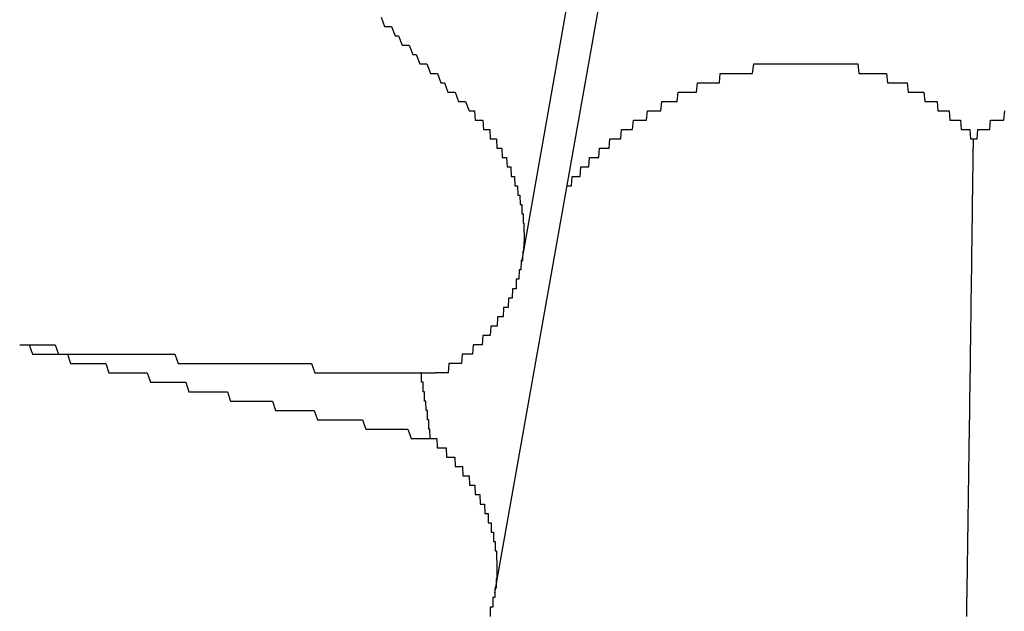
# Model space of a CAD drawing. Extents: x 1107 to 4046, y 937 to 3355.
# Tile 597 of 656: x 2189.527 to 2190.579, y 2701.899 to 2702.531. Entities that reach past the tile are written whole.
import ezdxf

# ---------------------------------------------------------------- set-up
doc = ezdxf.new("R2010")
doc.units = 0
doc.layers.add('KF_VIDA_L___C_REAR', color=7, linetype='CONTINUOUS')

# ---------------------------------------------------------------- blocks, each defined once
blk = doc.blocks.new('KF_VIDA_L___C_REAR')
at = {"layer": 'KF_VIDA_L___C_REAR'}
for p, q in [((3.084525, 1013.058481), (3.170932, 1013.546597)), ((3.055908, 1012.705052), (3.183043, 1013.42324))]:
    blk.add_line(p, q, dxfattribs=at)
for points in [[(2.93434, 1013.32, 0), (2.9381, 1013.31, 0), (2.94185, 1013.31, 0), (2.9456, 1013.31, 0), (2.94936, 1013.3, 0), (2.95311, 1013.3, 0), (2.95687, 1013.29, 0), (2.96063, 1013.29, 0), (2.96439, 1013.29, 0), (2.96815, 1013.28, 0), (2.97191, 1013.28, 0), (2.97567, 1013.27, 0), (2.97943, 1013.27, 0), (2.9832, 1013.27, 0), (2.98696, 1013.26, 0), (2.99073, 1013.26, 0), (2.9945, 1013.26, 0), (2.99826, 1013.25, 0), (3.00203, 1013.25, 0), (3.0058, 1013.24, 0), (3.00957, 1013.24, 0), (3.01335, 1013.24, 0), (3.01712, 1013.23, 0), (3.02089, 1013.23, 0), (3.02467, 1013.23, 0), (3.02844, 1013.22, 0)], [(3.13272, 1013.14, 0), (3.13343, 1013.14, 0), (3.13415, 1013.14, 0), (3.13487, 1013.14, 0), (3.1356, 1013.14, 0), (3.13633, 1013.14, 0), (3.13706, 1013.14, 0), (3.13779, 1013.14, 0), (3.13853, 1013.15, 0), (3.13927, 1013.15, 0), (3.14001, 1013.15, 0), (3.14075, 1013.15, 0), (3.1415, 1013.15, 0), (3.14225, 1013.15, 0), (3.14301, 1013.15, 0), (3.14376, 1013.15, 0), (3.14452, 1013.15, 0), (3.14529, 1013.15, 0), (3.14605, 1013.15, 0), (3.14682, 1013.15, 0), (3.14759, 1013.16, 0), (3.14836, 1013.16, 0), (3.14914, 1013.16, 0), (3.14992, 1013.16, 0), (3.1507, 1013.16, 0), (3.15149, 1013.16, 0), (3.15228, 1013.16, 0), (3.15307, 1013.16, 0), (3.15386, 1013.16, 0), (3.15465, 1013.16, 0), (3.15545, 1013.16, 0), (3.15625, 1013.16, 0), (3.15706, 1013.17, 0), (3.15786, 1013.17, 0), (3.15867, 1013.17, 0), (3.15948, 1013.17, 0), (3.1603, 1013.17, 0), (3.16111, 1013.17, 0), (3.16193, 1013.17, 0), (3.16275, 1013.17, 0), (3.16358, 1013.17, 0), (3.1644, 1013.17, 0), (3.16523, 1013.17, 0), (3.16606, 1013.17, 0), (3.1669, 1013.17, 0), (3.16773, 1013.18, 0), (3.16857, 1013.18, 0), (3.16941, 1013.18, 0), (3.17026, 1013.18, 0), (3.1711, 1013.18, 0), (3.17195, 1013.18, 0), (3.1728, 1013.18, 0), (3.17365, 1013.18, 0), (3.17451, 1013.18, 0), (3.17536, 1013.18, 0), (3.17622, 1013.18, 0), (3.17708, 1013.18, 0), (3.17795, 1013.18, 0), (3.17881, 1013.19, 0), (3.17968, 1013.19, 0), (3.18055, 1013.19, 0), (3.18143, 1013.19, 0), (3.1823, 1013.19, 0), (3.18318, 1013.19, 0), (3.18406, 1013.19, 0), (3.18494, 1013.19, 0), (3.18582, 1013.19, 0), (3.18671, 1013.19, 0), (3.18759, 1013.19, 0), (3.18848, 1013.19, 0), (3.18937, 1013.19, 0), (3.19027, 1013.19, 0), (3.19116, 1013.2, 0), (3.19206, 1013.2, 0), (3.19296, 1013.2, 0), (3.19386, 1013.2, 0), (3.19476, 1013.2, 0), (3.19567, 1013.2, 0), (3.19658, 1013.2, 0), (3.19749, 1013.2, 0), (3.1984, 1013.2, 0), (3.19931, 1013.2, 0), (3.20022, 1013.2, 0), (3.20114, 1013.2, 0), (3.20206, 1013.2, 0), (3.20298, 1013.2, 0), (3.2039, 1013.21, 0), (3.20482, 1013.21, 0), (3.20575, 1013.21, 0), (3.20667, 1013.21, 0), (3.2076, 1013.21, 0), (3.20853, 1013.21, 0), (3.20946, 1013.21, 0), (3.21039, 1013.21, 0), (3.21133, 1013.21, 0), (3.21226, 1013.21, 0), (3.2132, 1013.21, 0), (3.21414, 1013.21, 0), (3.21508, 1013.21, 0), (3.21602, 1013.21, 0), (3.21696, 1013.21, 0), (3.21791, 1013.21, 0), (3.21885, 1013.22, 0), (3.2198, 1013.22, 0), (3.22075, 1013.22, 0), (3.2217, 1013.22, 0), (3.22265, 1013.22, 0), (3.2236, 1013.22, 0), (3.22455, 1013.22, 0), (3.22551, 1013.22, 0), (3.22646, 1013.22, 0), (3.22742, 1013.22, 0), (3.22837, 1013.22, 0), (3.22933, 1013.22, 0), (3.23029, 1013.22, 0), (3.23125, 1013.22, 0), (3.23221, 1013.22, 0), (3.23318, 1013.22, 0), (3.23414, 1013.23, 0), (3.2351, 1013.23, 0), (3.23607, 1013.23, 0), (3.23703, 1013.23, 0), (3.238, 1013.23, 0), (3.23897, 1013.23, 0), (3.23993, 1013.23, 0), (3.2409, 1013.23, 0), (3.24187, 1013.23, 0), (3.24284, 1013.23, 0), (3.24381, 1013.23, 0), (3.24478, 1013.23, 0), (3.24575, 1013.23, 0), (3.24673, 1013.23, 0), (3.2477, 1013.23, 0), (3.24867, 1013.23, 0), (3.24965, 1013.23, 0), (3.25062, 1013.23, 0), (3.2516, 1013.24, 0), (3.25257, 1013.24, 0), (3.25355, 1013.24, 0), (3.25452, 1013.24, 0), (3.2555, 1013.24, 0), (3.25648, 1013.24, 0), (3.25745, 1013.24, 0), (3.25843, 1013.24, 0), (3.25941, 1013.24, 0), (3.26039, 1013.24, 0), (3.26136, 1013.24, 0), (3.26234, 1013.24, 0), (3.26332, 1013.24, 0), (3.2643, 1013.24, 0), (3.26528, 1013.24, 0), (3.26626, 1013.24, 0), (3.26724, 1013.24, 0), (3.26821, 1013.24, 0), (3.26919, 1013.24, 0), (3.27017, 1013.24, 0), (3.27115, 1013.24, 0), (3.27213, 1013.25, 0), (3.27311, 1013.25, 0), (3.27409, 1013.25, 0), (3.27506, 1013.25, 0), (3.27604, 1013.25, 0), (3.27702, 1013.25, 0), (3.278, 1013.25, 0), (3.27897, 1013.25, 0), (3.27995, 1013.25, 0), (3.28093, 1013.25, 0), (3.2819, 1013.25, 0), (3.28288, 1013.25, 0), (3.28385, 1013.25, 0), (3.28483, 1013.25, 0), (3.2858, 1013.25, 0), (3.28678, 1013.25, 0), (3.28775, 1013.25, 0), (3.28873, 1013.25, 0), (3.28971, 1013.25, 0), (3.2907, 1013.25, 0), (3.29168, 1013.25, 0), (3.29268, 1013.25, 0), (3.29367, 1013.25, 0), (3.29467, 1013.25, 0), (3.29567, 1013.25, 0), (3.29667, 1013.26, 0), (3.29767, 1013.26, 0), (3.29868, 1013.26, 0), (3.29969, 1013.26, 0), (3.30071, 1013.26, 0), (3.30173, 1013.26, 0), (3.30275, 1013.26, 0), (3.30377, 1013.26, 0), (3.3048, 1013.26, 0), (3.30582, 1013.26, 0), (3.30685, 1013.26, 0), (3.30789, 1013.26, 0), (3.30892, 1013.26, 0), (3.30996, 1013.26, 0), (3.311, 1013.26, 0), (3.31205, 1013.26, 0), (3.31309, 1013.26, 0), (3.31414, 1013.26, 0), (3.31519, 1013.26, 0), (3.31625, 1013.26, 0), (3.3173, 1013.26, 0), (3.31836, 1013.26, 0), (3.31942, 1013.26, 0), (3.32048, 1013.26, 0), (3.32154, 1013.26, 0), (3.32261, 1013.26, 0), (3.32368, 1013.26, 0), (3.32475, 1013.26, 0), (3.32582, 1013.26, 0), (3.32689, 1013.26, 0), (3.32797, 1013.26, 0), (3.32904, 1013.26, 0), (3.33012, 1013.26, 0), (3.3312, 1013.26, 0), (3.33229, 1013.27, 0), (3.33337, 1013.27, 0), (3.33446, 1013.27, 0), (3.33554, 1013.27, 0), (3.33663, 1013.27, 0), (3.33772, 1013.27, 0), (3.33881, 1013.27, 0), (3.33991, 1013.27, 0), (3.341, 1013.27, 0), (3.3421, 1013.27, 0), (3.3432, 1013.27, 0), (3.3443, 1013.27, 0), (3.3454, 1013.27, 0), (3.3465, 1013.27, 0), (3.3476, 1013.27, 0), (3.3487, 1013.27, 0), (3.34981, 1013.27, 0), (3.35091, 1013.27, 0), (3.35202, 1013.27, 0), (3.35313, 1013.27, 0), (3.35424, 1013.27, 0), (3.35535, 1013.27, 0), (3.35646, 1013.27, 0), (3.35757, 1013.27, 0), (3.35868, 1013.27, 0), (3.35979, 1013.27, 0), (3.36091, 1013.27, 0), (3.36202, 1013.27, 0), (3.36313, 1013.27, 0), (3.36425, 1013.27, 0), (3.36537, 1013.27, 0), (3.36648, 1013.27, 0), (3.3676, 1013.27, 0), (3.36872, 1013.27, 0), (3.36984, 1013.27, 0), (3.37095, 1013.27, 0), (3.37207, 1013.27, 0), (3.37319, 1013.27, 0), (3.37431, 1013.27, 0), (3.37543, 1013.27, 0), (3.37655, 1013.27, 0), (3.37767, 1013.27, 0), (3.37879, 1013.27, 0), (3.37991, 1013.27, 0), (3.38103, 1013.27, 0), (3.38215, 1013.27, 0), (3.38327, 1013.27, 0), (3.38439, 1013.27, 0), (3.38551, 1013.27, 0), (3.38663, 1013.27, 0), (3.38775, 1013.27, 0), (3.38887, 1013.27, 0), (3.38998, 1013.27, 0), (3.3911, 1013.27, 0), (3.39222, 1013.27, 0), (3.39334, 1013.27, 0), (3.39445, 1013.27, 0), (3.39557, 1013.27, 0), (3.39669, 1013.27, 0), (3.3978, 1013.27, 0), (3.39892, 1013.27, 0), (3.40003, 1013.27, 0), (3.40114, 1013.27, 0), (3.40226, 1013.27, 0), (3.40337, 1013.27, 0), (3.40448, 1013.27, 0), (3.40559, 1013.27, 0), (3.4067, 1013.27, 0), (3.4078, 1013.27, 0), (3.40891, 1013.27, 0), (3.41002, 1013.27, 0), (3.41112, 1013.27, 0), (3.41222, 1013.27, 0), (3.41332, 1013.27, 0), (3.41443, 1013.27, 0), (3.41552, 1013.27, 0), (3.41662, 1013.27, 0), (3.41772, 1013.27, 0), (3.41881, 1013.27, 0), (3.41991, 1013.27, 0), (3.421, 1013.27, 0), (3.42209, 1013.27, 0), (3.42318, 1013.27, 0), (3.42427, 1013.27, 0), (3.42535, 1013.27, 0), (3.42644, 1013.27, 0), (3.42752, 1013.27, 0), (3.4286, 1013.27, 0), (3.42968, 1013.27, 0), (3.43076, 1013.27, 0), (3.43183, 1013.27, 0), (3.4329, 1013.27, 0), (3.43397, 1013.27, 0), (3.43504, 1013.27, 0), (3.43611, 1013.27, 0), (3.43717, 1013.27, 0), (3.43824, 1013.27, 0), (3.4393, 1013.27, 0), (3.44035, 1013.27, 0), (3.44141, 1013.27, 0), (3.44246, 1013.27, 0), (3.44351, 1013.27, 0), (3.44456, 1013.26, 0), (3.44561, 1013.26, 0), (3.44665, 1013.26, 0), (3.44769, 1013.26, 0), (3.44873, 1013.26, 0), (3.44976, 1013.26, 0), (3.4508, 1013.26, 0), (3.45183, 1013.26, 0), (3.45285, 1013.26, 0), (3.45388, 1013.26, 0), (3.4549, 1013.26, 0), (3.45592, 1013.26, 0), (3.45693, 1013.26, 0), (3.45795, 1013.26, 0), (3.45896, 1013.26, 0), (3.45997, 1013.26, 0), (3.46099, 1013.26, 0), (3.462, 1013.26, 0), (3.46302, 1013.26, 0), (3.46403, 1013.26, 0), (3.46505, 1013.26, 0), (3.46606, 1013.26, 0), (3.46708, 1013.26, 0), (3.46809, 1013.26, 0), (3.46911, 1013.26, 0), (3.47012, 1013.26, 0), (3.47114, 1013.26, 0), (3.47215, 1013.26, 0), (3.47316, 1013.26, 0), (3.47418, 1013.26, 0), (3.47519, 1013.25, 0), (3.4762, 1013.25, 0), (3.47721, 1013.25, 0), (3.47823, 1013.25, 0), (3.47924, 1013.25, 0), (3.48025, 1013.25, 0), (3.48126, 1013.25, 0), (3.48227, 1013.25, 0), (3.48328, 1013.25, 0), (3.48428, 1013.25, 0), (3.48529, 1013.25, 0), (3.4863, 1013.25, 0), (3.4873, 1013.25, 0), (3.48831, 1013.25, 0), (3.48931, 1013.25, 0), (3.49031, 1013.25, 0), (3.49132, 1013.25, 0), (3.49232, 1013.25, 0), (3.49332, 1013.25, 0), (3.49431, 1013.25, 0), (3.49531, 1013.25, 0), (3.49631, 1013.25, 0), (3.4973, 1013.24, 0), (3.49829, 1013.24, 0), (3.49929, 1013.24, 0), (3.50028, 1013.24, 0), (3.50127, 1013.24, 0), (3.50225, 1013.24, 0), (3.50324, 1013.24, 0), (3.50422, 1013.24, 0), (3.50521, 1013.24, 0), (3.50619, 1013.24, 0), (3.50717, 1013.24, 0), (3.50815, 1013.24, 0), (3.50912, 1013.24, 0), (3.5101, 1013.24, 0), (3.51107, 1013.24, 0), (3.51204, 1013.24, 0), (3.51301, 1013.24, 0), (3.51397, 1013.24, 0), (3.51494, 1013.23, 0), (3.5159, 1013.23, 0), (3.51686, 1013.23, 0), (3.51782, 1013.23, 0), (3.51877, 1013.23, 0), (3.51973, 1013.23, 0), (3.52068, 1013.23, 0), (3.52163, 1013.23, 0), (3.52257, 1013.23, 0), (3.52352, 1013.23, 0), (3.52446, 1013.23, 0), (3.5254, 1013.23, 0), (3.52634, 1013.23, 0), (3.52727, 1013.23, 0), (3.5282, 1013.23, 0), (3.52913, 1013.22, 0), (3.53006, 1013.22, 0), (3.53098, 1013.22, 0), (3.5319, 1013.22, 0), (3.53282, 1013.22, 0), (3.53374, 1013.22, 0), (3.53465, 1013.22, 0), (3.53556, 1013.22, 0), (3.53646, 1013.22, 0), (3.53737, 1013.22, 0), (3.53827, 1013.22, 0), (3.53917, 1013.22, 0), (3.54006, 1013.22, 0), (3.54095, 1013.22, 0), (3.54184, 1013.21, 0), (3.54273, 1013.21, 0), (3.54361, 1013.21, 0), (3.54449, 1013.21, 0), (3.54537, 1013.21, 0), (3.54624, 1013.21, 0), (3.54711, 1013.21, 0), (3.54798, 1013.21, 0), (3.54884, 1013.21, 0), (3.5497, 1013.21, 0), (3.55056, 1013.21, 0), (3.55142, 1013.21, 0), (3.55227, 1013.21, 0), (3.55311, 1013.21, 0), (3.55396, 1013.2, 0), (3.5548, 1013.2, 0), (3.55564, 1013.2, 0), (3.55647, 1013.2, 0), (3.55731, 1013.2, 0), (3.55813, 1013.2, 0), (3.55896, 1013.2, 0), (3.55978, 1013.2, 0), (3.5606, 1013.2, 0), (3.56141, 1013.2, 0), (3.56222, 1013.2, 0), (3.56303, 1013.2, 0), (3.56383, 1013.19, 0), (3.56463, 1013.19, 0), (3.56543, 1013.19, 0), (3.56622, 1013.19, 0), (3.56701, 1013.19, 0)], [(3.56701, 1013.19, 0), (3.56778, 1013.19, 0), (3.56856, 1013.19, 0), (3.56933, 1013.19, 0), (3.57011, 1013.19, 0), (3.57089, 1013.19, 0), (3.57167, 1013.2, 0), (3.57246, 1013.2, 0), (3.57325, 1013.2, 0), (3.57404, 1013.2, 0), (3.57483, 1013.2, 0), (3.57562, 1013.2, 0), (3.57642, 1013.2, 0), (3.57722, 1013.2, 0), (3.57802, 1013.2, 0), (3.57883, 1013.2, 0), (3.57963, 1013.2, 0), (3.58044, 1013.2, 0), (3.58125, 1013.2, 0), (3.58207, 1013.2, 0), (3.58288, 1013.2, 0), (3.5837, 1013.2, 0), (3.58452, 1013.2, 0), (3.58534, 1013.21, 0), (3.58617, 1013.21, 0), (3.587, 1013.21, 0), (3.58782, 1013.21, 0), (3.58865, 1013.21, 0), (3.58949, 1013.21, 0), (3.59032, 1013.21, 0), (3.59116, 1013.21, 0), (3.592, 1013.21, 0), (3.59284, 1013.21, 0), (3.59368, 1013.21, 0), (3.59453, 1013.21, 0), (3.59538, 1013.21, 0), (3.59622, 1013.21, 0), (3.59708, 1013.21, 0), (3.59793, 1013.21, 0), (3.59878, 1013.21, 0), (3.59964, 1013.21, 0), (3.6005, 1013.22, 0)], [(3.02844, 1013.22, 0), (3.02908, 1013.22, 0), (3.02971, 1013.22, 0), (3.03034, 1013.22, 0), (3.03097, 1013.22, 0), (3.0316, 1013.22, 0), (3.03222, 1013.22, 0), (3.03285, 1013.22, 0), (3.03347, 1013.22, 0), (3.03408, 1013.22, 0), (3.0347, 1013.21, 0), (3.03531, 1013.21, 0), (3.03592, 1013.21, 0), (3.03653, 1013.21, 0), (3.03714, 1013.21, 0), (3.03774, 1013.21, 0), (3.03834, 1013.21, 0), (3.03894, 1013.21, 0), (3.03954, 1013.21, 0), (3.04013, 1013.21, 0), (3.04072, 1013.21, 0), (3.04131, 1013.21, 0), (3.0419, 1013.21, 0), (3.04248, 1013.21, 0), (3.04306, 1013.21, 0), (3.04364, 1013.2, 0), (3.04421, 1013.2, 0), (3.04478, 1013.2, 0), (3.04535, 1013.2, 0), (3.04592, 1013.2, 0), (3.04648, 1013.2, 0), (3.04705, 1013.2, 0), (3.0476, 1013.2, 0), (3.04816, 1013.2, 0), (3.04871, 1013.2, 0), (3.04926, 1013.2, 0), (3.04981, 1013.2, 0), (3.05035, 1013.2, 0), (3.05089, 1013.19, 0), (3.05143, 1013.19, 0), (3.05196, 1013.19, 0), (3.05249, 1013.19, 0), (3.05302, 1013.19, 0), (3.05354, 1013.19, 0), (3.05406, 1013.19, 0), (3.05458, 1013.19, 0), (3.05509, 1013.19, 0), (3.0556, 1013.19, 0), (3.05611, 1013.19, 0), (3.05662, 1013.19, 0), (3.05712, 1013.19, 0), (3.05761, 1013.19, 0), (3.05811, 1013.18, 0), (3.0586, 1013.18, 0), (3.05909, 1013.18, 0), (3.05957, 1013.18, 0), (3.06005, 1013.18, 0), (3.06052, 1013.18, 0), (3.061, 1013.18, 0), (3.06147, 1013.18, 0), (3.06193, 1013.18, 0), (3.06239, 1013.18, 0), (3.06285, 1013.18, 0), (3.0633, 1013.18, 0), (3.06375, 1013.17, 0), (3.0642, 1013.17, 0), (3.06464, 1013.17, 0), (3.06508, 1013.17, 0), (3.06551, 1013.17, 0), (3.06594, 1013.17, 0), (3.06637, 1013.17, 0), (3.06679, 1013.17, 0), (3.06721, 1013.17, 0), (3.06762, 1013.17, 0), (3.06803, 1013.17, 0), (3.06844, 1013.17, 0), (3.06884, 1013.16, 0), (3.06924, 1013.16, 0), (3.06963, 1013.16, 0), (3.07002, 1013.16, 0), (3.07041, 1013.16, 0), (3.07079, 1013.16, 0), (3.07116, 1013.16, 0), (3.07154, 1013.16, 0), (3.0719, 1013.16, 0), (3.07227, 1013.16, 0), (3.07263, 1013.16, 0), (3.07298, 1013.16, 0), (3.07333, 1013.15, 0), (3.07367, 1013.15, 0), (3.07401, 1013.15, 0), (3.07435, 1013.15, 0), (3.07468, 1013.15, 0), (3.07501, 1013.15, 0), (3.07533, 1013.15, 0), (3.07565, 1013.15, 0), (3.07597, 1013.15, 0), (3.07628, 1013.15, 0), (3.07658, 1013.15, 0), (3.07688, 1013.15, 0), (3.07718, 1013.14, 0), (3.07747, 1013.14, 0), (3.07776, 1013.14, 0), (3.07804, 1013.14, 0), (3.07832, 1013.14, 0), (3.07859, 1013.14, 0), (3.07886, 1013.14, 0), (3.07913, 1013.14, 0), (3.07939, 1013.14, 0), (3.07965, 1013.14, 0), (3.0799, 1013.14, 0), (3.08015, 1013.14, 0), (3.08039, 1013.13, 0), (3.08063, 1013.13, 0), (3.08086, 1013.13, 0), (3.08109, 1013.13, 0), (3.08132, 1013.13, 0), (3.08154, 1013.13, 0), (3.08176, 1013.13, 0), (3.08197, 1013.13, 0), (3.08218, 1013.13, 0), (3.08238, 1013.13, 0), (3.08258, 1013.13, 0), (3.08278, 1013.12, 0), (3.08297, 1013.12, 0), (3.08315, 1013.12, 0), (3.08333, 1013.12, 0), (3.08351, 1013.12, 0), (3.08369, 1013.12, 0), (3.08385, 1013.12, 0), (3.08402, 1013.12, 0), (3.08418, 1013.12, 0), (3.08433, 1013.12, 0), (3.08448, 1013.12, 0), (3.08463, 1013.12, 0), (3.08477, 1013.11, 0), (3.08491, 1013.11, 0), (3.08505, 1013.11, 0), (3.08518, 1013.11, 0), (3.0853, 1013.11, 0), (3.08542, 1013.11, 0), (3.08554, 1013.11, 0), (3.08565, 1013.11, 0), (3.08576, 1013.11, 0), (3.08586, 1013.11, 0), (3.08596, 1013.11, 0), (3.08605, 1013.11, 0), (3.08614, 1013.1, 0), (3.08623, 1013.1, 0), (3.08631, 1013.1, 0), (3.08639, 1013.1, 0), (3.08646, 1013.1, 0), (3.08653, 1013.1, 0), (3.08659, 1013.1, 0), (3.08665, 1013.1, 0), (3.08671, 1013.1, 0), (3.08676, 1013.1, 0), (3.08681, 1013.1, 0), (3.08685, 1013.09, 0), (3.08689, 1013.09, 0), (3.08692, 1013.09, 0), (3.08695, 1013.09, 0), (3.08697, 1013.09, 0), (3.08699, 1013.09, 0), (3.08701, 1013.09, 0), (3.08702, 1013.09, 0), (3.08703, 1013.09, 0), (3.08703, 1013.09, 0), (3.08703, 1013.09, 0), (3.08703, 1013.09, 0), (3.08702, 1013.08, 0), (3.08701, 1013.08, 0), (3.08699, 1013.08, 0), (3.08697, 1013.08, 0), (3.08694, 1013.08, 0), (3.08691, 1013.08, 0), (3.08687, 1013.08, 0), (3.08683, 1013.08, 0), (3.08679, 1013.08, 0), (3.08674, 1013.08, 0), (3.08669, 1013.08, 0), (3.08663, 1013.08, 0), (3.08657, 1013.07, 0), (3.0865, 1013.07, 0), (3.08643, 1013.07, 0), (3.08636, 1013.07, 0), (3.08628, 1013.07, 0), (3.08619, 1013.07, 0), (3.0861, 1013.07, 0), (3.08601, 1013.07, 0), (3.08592, 1013.07, 0), (3.08581, 1013.07, 0), (3.08571, 1013.07, 0), (3.0856, 1013.07, 0), (3.08549, 1013.06, 0), (3.08537, 1013.06, 0), (3.08524, 1013.06, 0), (3.08512, 1013.06, 0), (3.08498, 1013.06, 0), (3.08485, 1013.06, 0), (3.08471, 1013.06, 0), (3.08456, 1013.06, 0), (3.08441, 1013.06, 0), (3.08426, 1013.06, 0), (3.0841, 1013.06, 0), (3.08394, 1013.06, 0), (3.08377, 1013.05, 0), (3.0836, 1013.05, 0), (3.08343, 1013.05, 0), (3.08325, 1013.05, 0), (3.08306, 1013.05, 0), (3.08287, 1013.05, 0), (3.08268, 1013.05, 0), (3.08248, 1013.05, 0), (3.08228, 1013.05, 0), (3.08207, 1013.05, 0), (3.08186, 1013.05, 0), (3.08165, 1013.05, 0), (3.08143, 1013.04, 0), (3.0812, 1013.04, 0), (3.08097, 1013.04, 0), (3.08074, 1013.04, 0), (3.0805, 1013.04, 0), (3.08026, 1013.04, 0), (3.08001, 1013.04, 0), (3.07976, 1013.04, 0), (3.07951, 1013.04, 0), (3.07925, 1013.04, 0), (3.07898, 1013.04, 0), (3.07872, 1013.04, 0), (3.07844, 1013.03, 0), (3.07817, 1013.03, 0), (3.07788, 1013.03, 0), (3.0776, 1013.03, 0), (3.07731, 1013.03, 0), (3.07701, 1013.03, 0), (3.07671, 1013.03, 0), (3.07641, 1013.03, 0), (3.0761, 1013.03, 0), (3.07579, 1013.03, 0), (3.07547, 1013.03, 0), (3.07515, 1013.03, 0), (3.07482, 1013.03, 0), (3.07449, 1013.02, 0), (3.07415, 1013.02, 0), (3.07382, 1013.02, 0), (3.07347, 1013.02, 0), (3.07312, 1013.02, 0), (3.07277, 1013.02, 0), (3.07241, 1013.02, 0), (3.07205, 1013.02, 0), (3.07168, 1013.02, 0), (3.07131, 1013.02, 0), (3.07094, 1013.02, 0), (3.07056, 1013.02, 0), (3.07017, 1013.01, 0), (3.06978, 1013.01, 0), (3.06939, 1013.01, 0), (3.06899, 1013.01, 0), (3.06859, 1013.01, 0), (3.06819, 1013.01, 0), (3.06778, 1013.01, 0), (3.06736, 1013.01, 0), (3.06694, 1013.01, 0), (3.06652, 1013.01, 0), (3.06609, 1013.01, 0), (3.06566, 1013.01, 0), (3.06522, 1013.01, 0), (3.06478, 1013, 0), (3.06434, 1013, 0), (3.06389, 1013, 0), (3.06344, 1013, 0), (3.06298, 1013, 0), (3.06252, 1013, 0), (3.06206, 1013, 0), (3.06159, 1013, 0), (3.06112, 1013, 0), (3.06064, 1013, 0), (3.06016, 1013, 0), (3.05968, 1013, 0), (3.05919, 1013, 0), (3.0587, 1013, 0), (3.05821, 1012.99, 0), (3.05771, 1012.99, 0), (3.05721, 1012.99, 0), (3.05671, 1012.99, 0), (3.0562, 1012.99, 0), (3.05568, 1012.99, 0), (3.05517, 1012.99, 0), (3.05465, 1012.99, 0), (3.05413, 1012.99, 0), (3.0536, 1012.99, 0), (3.05307, 1012.99, 0), (3.05254, 1012.99, 0), (3.052, 1012.99, 0), (3.05146, 1012.99, 0), (3.05092, 1012.98, 0), (3.05037, 1012.98, 0), (3.04982, 1012.98, 0), (3.04927, 1012.98, 0), (3.04872, 1012.98, 0), (3.04816, 1012.98, 0), (3.0476, 1012.98, 0), (3.04703, 1012.98, 0), (3.04646, 1012.98, 0), (3.04589, 1012.98, 0), (3.04532, 1012.98, 0), (3.04474, 1012.98, 0), (3.04416, 1012.98, 0), (3.04358, 1012.98, 0), (3.04299, 1012.98, 0), (3.0424, 1012.97, 0), (3.04181, 1012.97, 0), (3.04122, 1012.97, 0), (3.04062, 1012.97, 0), (3.04002, 1012.97, 0), (3.03942, 1012.97, 0), (3.03882, 1012.97, 0), (3.03821, 1012.97, 0), (3.0376, 1012.97, 0), (3.03699, 1012.97, 0), (3.03637, 1012.97, 0), (3.03575, 1012.97, 0), (3.03513, 1012.97, 0), (3.03451, 1012.97, 0), (3.03389, 1012.97, 0), (3.03326, 1012.97, 0), (3.03263, 1012.97, 0), (3.032, 1012.96, 0), (3.03136, 1012.96, 0), (3.03073, 1012.96, 0), (3.03009, 1012.96, 0), (3.02945, 1012.96, 0), (3.02881, 1012.96, 0), (3.02816, 1012.96, 0), (3.02751, 1012.96, 0), (3.02686, 1012.96, 0), (3.02621, 1012.96, 0), (3.02556, 1012.96, 0), (3.0249, 1012.96, 0), (3.02424, 1012.96, 0), (3.02358, 1012.96, 0), (3.02292, 1012.96, 0), (3.02225, 1012.96, 0), (3.02157, 1012.96, 0), (3.02089, 1012.96, 0), (3.02021, 1012.95, 0), (3.01953, 1012.95, 0), (3.01884, 1012.95, 0), (3.01814, 1012.95, 0), (3.01745, 1012.95, 0), (3.01675, 1012.95, 0), (3.01604, 1012.95, 0), (3.01533, 1012.95, 0), (3.01462, 1012.95, 0), (3.01391, 1012.95, 0), (3.01319, 1012.95, 0), (3.01247, 1012.95, 0), (3.01174, 1012.95, 0), (3.01101, 1012.95, 0), (3.01028, 1012.95, 0), (3.00954, 1012.95, 0), (3.0088, 1012.95, 0), (3.00806, 1012.95, 0), (3.00731, 1012.95, 0), (3.00656, 1012.95, 0), (3.00581, 1012.94, 0), (3.00505, 1012.94, 0), (3.00429, 1012.94, 0), (3.00353, 1012.94, 0), (3.00276, 1012.94, 0), (3.00199, 1012.94, 0), (3.00122, 1012.94, 0), (3.00044, 1012.94, 0), (2.99966, 1012.94, 0), (2.99888, 1012.94, 0), (2.9981, 1012.94, 0), (2.99731, 1012.94, 0), (2.99651, 1012.94, 0), (2.99572, 1012.94, 0), (2.99492, 1012.94, 0), (2.99412, 1012.94, 0), (2.99332, 1012.94, 0), (2.99251, 1012.94, 0)], [(3.55982, 1012.68, 0), (3.55988, 1012.69, 0), (3.55994, 1012.69, 0), (3.56, 1012.69, 0), (3.56007, 1012.7, 0), (3.56013, 1012.7, 0), (3.56019, 1012.7, 0), (3.56025, 1012.71, 0), (3.56031, 1012.71, 0), (3.56037, 1012.72, 0), (3.56044, 1012.72, 0), (3.5605, 1012.72, 0), (3.56056, 1012.73, 0), (3.56062, 1012.73, 0), (3.56068, 1012.74, 0), (3.56074, 1012.74, 0), (3.5608, 1012.74, 0), (3.56086, 1012.75, 0), (3.56092, 1012.75, 0), (3.56098, 1012.76, 0), (3.56104, 1012.76, 0), (3.5611, 1012.76, 0), (3.56116, 1012.77, 0), (3.56122, 1012.77, 0), (3.56128, 1012.78, 0), (3.56134, 1012.78, 0), (3.5614, 1012.78, 0), (3.56145, 1012.79, 0), (3.56151, 1012.79, 0), (3.56157, 1012.8, 0), (3.56163, 1012.8, 0), (3.56169, 1012.8, 0), (3.56175, 1012.81, 0), (3.5618, 1012.81, 0), (3.56186, 1012.82, 0), (3.56192, 1012.82, 0), (3.56198, 1012.82, 0), (3.56203, 1012.83, 0), (3.56209, 1012.83, 0), (3.56215, 1012.83, 0), (3.56221, 1012.84, 0), (3.56226, 1012.84, 0), (3.56232, 1012.85, 0), (3.56238, 1012.85, 0), (3.56243, 1012.85, 0), (3.56249, 1012.86, 0), (3.56254, 1012.86, 0), (3.5626, 1012.87, 0), (3.56266, 1012.87, 0), (3.56271, 1012.87, 0), (3.56277, 1012.88, 0), (3.56282, 1012.88, 0), (3.56288, 1012.89, 0), (3.56294, 1012.89, 0), (3.56299, 1012.89, 0), (3.56305, 1012.9, 0), (3.5631, 1012.9, 0), (3.56316, 1012.9, 0), (3.56321, 1012.91, 0), (3.56327, 1012.91, 0), (3.56332, 1012.92, 0), (3.56338, 1012.92, 0), (3.56343, 1012.92, 0), (3.56348, 1012.93, 0), (3.56354, 1012.93, 0), (3.56359, 1012.94, 0), (3.56365, 1012.94, 0), (3.5637, 1012.94, 0), (3.56376, 1012.95, 0), (3.56381, 1012.95, 0), (3.56386, 1012.96, 0), (3.56392, 1012.96, 0), (3.56397, 1012.96, 0), (3.56402, 1012.97, 0), (3.56408, 1012.97, 0), (3.56413, 1012.97, 0), (3.56418, 1012.98, 0), (3.56424, 1012.98, 0), (3.56429, 1012.99, 0), (3.56434, 1012.99, 0), (3.5644, 1012.99, 0), (3.56445, 1013, 0), (3.5645, 1013, 0), (3.56455, 1013.01, 0), (3.56461, 1013.01, 0), (3.56466, 1013.01, 0), (3.56471, 1013.02, 0), (3.56476, 1013.02, 0), (3.56482, 1013.03, 0), (3.56487, 1013.03, 0), (3.56492, 1013.03, 0), (3.56497, 1013.04, 0), (3.56503, 1013.04, 0), (3.56508, 1013.04, 0), (3.56513, 1013.05, 0), (3.56518, 1013.05, 0), (3.56523, 1013.06, 0), (3.56528, 1013.06, 0), (3.56534, 1013.06, 0), (3.56539, 1013.07, 0), (3.56544, 1013.07, 0), (3.56549, 1013.08, 0), (3.56554, 1013.08, 0), (3.56559, 1013.08, 0), (3.56565, 1013.09, 0), (3.5657, 1013.09, 0), (3.56575, 1013.09, 0), (3.5658, 1013.1, 0), (3.56585, 1013.1, 0), (3.5659, 1013.11, 0), (3.56595, 1013.11, 0), (3.566, 1013.11, 0), (3.56605, 1013.12, 0), (3.5661, 1013.12, 0), (3.56616, 1013.13, 0), (3.56621, 1013.13, 0), (3.56626, 1013.13, 0), (3.56631, 1013.14, 0), (3.56636, 1013.14, 0), (3.56641, 1013.15, 0), (3.56646, 1013.15, 0), (3.56651, 1013.15, 0), (3.56656, 1013.16, 0), (3.56661, 1013.16, 0), (3.56666, 1013.16, 0), (3.56671, 1013.17, 0), (3.56676, 1013.17, 0), (3.56681, 1013.18, 0), (3.56686, 1013.18, 0), (3.56691, 1013.18, 0), (3.56696, 1013.19, 0), (3.56701, 1013.19, 0)], [(2.54837, 1012.97, 0), (2.55177, 1012.97, 0), (2.55516, 1012.97, 0), (2.55856, 1012.97, 0), (2.56196, 1012.96, 0), (2.56535, 1012.96, 0), (2.56875, 1012.96, 0), (2.57215, 1012.96, 0), (2.57555, 1012.96, 0), (2.57895, 1012.96, 0), (2.58235, 1012.96, 0), (2.58575, 1012.96, 0), (2.58915, 1012.96, 0), (2.59255, 1012.96, 0), (2.59596, 1012.96, 0), (2.59936, 1012.96, 0), (2.60276, 1012.95, 0), (2.60617, 1012.95, 0), (2.60957, 1012.95, 0), (2.61298, 1012.95, 0), (2.61638, 1012.95, 0), (2.61979, 1012.95, 0), (2.6232, 1012.95, 0), (2.6266, 1012.95, 0), (2.63001, 1012.95, 0), (2.63342, 1012.95, 0), (2.63683, 1012.95, 0), (2.64024, 1012.95, 0), (2.64365, 1012.94, 0), (2.64706, 1012.94, 0), (2.65047, 1012.94, 0), (2.65388, 1012.94, 0), (2.6573, 1012.94, 0), (2.66071, 1012.94, 0), (2.66412, 1012.94, 0), (2.66754, 1012.94, 0), (2.67095, 1012.94, 0), (2.67437, 1012.94, 0), (2.67778, 1012.94, 0), (2.6812, 1012.94, 0), (2.68461, 1012.94, 0), (2.68803, 1012.93, 0), (2.69145, 1012.93, 0), (2.69487, 1012.93, 0), (2.69829, 1012.93, 0), (2.70171, 1012.93, 0), (2.70512, 1012.93, 0), (2.70855, 1012.93, 0), (2.71197, 1012.93, 0), (2.71539, 1012.93, 0), (2.71881, 1012.93, 0), (2.72223, 1012.93, 0), (2.72565, 1012.93, 0), (2.72908, 1012.92, 0), (2.7325, 1012.92, 0), (2.73592, 1012.92, 0), (2.73935, 1012.92, 0), (2.74277, 1012.92, 0), (2.7462, 1012.92, 0), (2.74963, 1012.92, 0), (2.75305, 1012.92, 0), (2.75648, 1012.92, 0), (2.75991, 1012.92, 0), (2.76333, 1012.92, 0), (2.76676, 1012.92, 0), (2.77019, 1012.92, 0), (2.77362, 1012.91, 0), (2.77705, 1012.91, 0), (2.78048, 1012.91, 0), (2.78391, 1012.91, 0), (2.78734, 1012.91, 0), (2.79078, 1012.91, 0), (2.79421, 1012.91, 0), (2.79764, 1012.91, 0), (2.80107, 1012.91, 0), (2.80451, 1012.91, 0), (2.80794, 1012.91, 0), (2.81138, 1012.91, 0), (2.81481, 1012.91, 0), (2.81825, 1012.91, 0), (2.82168, 1012.9, 0), (2.82512, 1012.9, 0), (2.82856, 1012.9, 0), (2.83199, 1012.9, 0), (2.83543, 1012.9, 0), (2.83887, 1012.9, 0), (2.84231, 1012.9, 0), (2.84575, 1012.9, 0), (2.84919, 1012.9, 0), (2.85263, 1012.9, 0), (2.85607, 1012.9, 0), (2.85951, 1012.9, 0), (2.86295, 1012.9, 0), (2.86639, 1012.89, 0), (2.86983, 1012.89, 0), (2.87327, 1012.89, 0), (2.87672, 1012.89, 0), (2.88016, 1012.89, 0), (2.8836, 1012.89, 0), (2.88705, 1012.89, 0), (2.89049, 1012.89, 0), (2.89394, 1012.89, 0), (2.89738, 1012.89, 0), (2.90083, 1012.89, 0), (2.90427, 1012.89, 0), (2.90772, 1012.89, 0), (2.91117, 1012.89, 0), (2.91461, 1012.89, 0), (2.91806, 1012.88, 0), (2.92151, 1012.88, 0), (2.92496, 1012.88, 0), (2.92841, 1012.88, 0), (2.93186, 1012.88, 0), (2.93531, 1012.88, 0), (2.93876, 1012.88, 0), (2.94221, 1012.88, 0), (2.94566, 1012.88, 0), (2.94911, 1012.88, 0), (2.95256, 1012.88, 0), (2.95601, 1012.88, 0), (2.95946, 1012.88, 0), (2.96292, 1012.88, 0), (2.96637, 1012.87, 0), (2.96982, 1012.87, 0), (2.97328, 1012.87, 0), (2.97673, 1012.87, 0), (2.98019, 1012.87, 0), (2.98364, 1012.87, 0), (2.9871, 1012.87, 0)], [(2.54837, 1012.97, 0), (2.55181, 1012.97, 0), (2.55525, 1012.97, 0), (2.5587, 1012.97, 0), (2.56214, 1012.97, 0), (2.56558, 1012.97, 0), (2.56903, 1012.97, 0), (2.57247, 1012.97, 0), (2.57591, 1012.97, 0), (2.57936, 1012.97, 0), (2.58281, 1012.97, 0), (2.58625, 1012.97, 0), (2.5897, 1012.96, 0), (2.59315, 1012.96, 0), (2.59659, 1012.96, 0), (2.60004, 1012.96, 0), (2.60349, 1012.96, 0), (2.60694, 1012.96, 0), (2.61039, 1012.96, 0), (2.61384, 1012.96, 0), (2.61729, 1012.96, 0), (2.62074, 1012.96, 0), (2.62419, 1012.96, 0), (2.62764, 1012.96, 0), (2.6311, 1012.96, 0), (2.63455, 1012.96, 0), (2.638, 1012.96, 0), (2.64146, 1012.96, 0), (2.64491, 1012.96, 0), (2.64837, 1012.96, 0), (2.65182, 1012.96, 0), (2.65528, 1012.96, 0), (2.65874, 1012.96, 0), (2.66219, 1012.96, 0), (2.66565, 1012.96, 0), (2.66911, 1012.96, 0), (2.67257, 1012.96, 0), (2.67603, 1012.96, 0), (2.67949, 1012.96, 0), (2.68295, 1012.96, 0), (2.68641, 1012.96, 0), (2.68987, 1012.96, 0), (2.69333, 1012.96, 0), (2.69679, 1012.96, 0), (2.70025, 1012.96, 0), (2.70371, 1012.96, 0), (2.70718, 1012.96, 0), (2.71064, 1012.96, 0), (2.7141, 1012.96, 0), (2.71757, 1012.95, 0), (2.72103, 1012.95, 0), (2.7245, 1012.95, 0), (2.72796, 1012.95, 0), (2.73143, 1012.95, 0), (2.7349, 1012.95, 0), (2.73836, 1012.95, 0), (2.74183, 1012.95, 0), (2.7453, 1012.95, 0), (2.74877, 1012.95, 0), (2.75224, 1012.95, 0), (2.7557, 1012.95, 0), (2.75917, 1012.95, 0), (2.76264, 1012.95, 0), (2.76611, 1012.95, 0), (2.76959, 1012.95, 0), (2.77306, 1012.95, 0), (2.77653, 1012.95, 0), (2.78, 1012.95, 0), (2.78347, 1012.95, 0), (2.78695, 1012.95, 0), (2.79042, 1012.95, 0), (2.79389, 1012.95, 0), (2.79737, 1012.95, 0), (2.80084, 1012.95, 0), (2.80432, 1012.95, 0), (2.80779, 1012.95, 0), (2.81127, 1012.95, 0), (2.81474, 1012.95, 0), (2.81822, 1012.95, 0), (2.8217, 1012.95, 0), (2.82517, 1012.95, 0), (2.82865, 1012.95, 0), (2.83213, 1012.95, 0), (2.83561, 1012.95, 0), (2.83909, 1012.95, 0), (2.84257, 1012.95, 0), (2.84605, 1012.95, 0), (2.84953, 1012.95, 0), (2.85301, 1012.95, 0), (2.85649, 1012.95, 0), (2.85997, 1012.95, 0), (2.86345, 1012.94, 0), (2.86693, 1012.94, 0), (2.87041, 1012.94, 0), (2.8739, 1012.94, 0), (2.87738, 1012.94, 0), (2.88086, 1012.94, 0), (2.88435, 1012.94, 0), (2.88783, 1012.94, 0), (2.89131, 1012.94, 0), (2.8948, 1012.94, 0), (2.89828, 1012.94, 0), (2.90177, 1012.94, 0), (2.90526, 1012.94, 0), (2.90874, 1012.94, 0), (2.91223, 1012.94, 0), (2.91571, 1012.94, 0), (2.9192, 1012.94, 0), (2.92269, 1012.94, 0), (2.92618, 1012.94, 0), (2.92967, 1012.94, 0), (2.93315, 1012.94, 0), (2.93664, 1012.94, 0), (2.94013, 1012.94, 0), (2.94362, 1012.94, 0), (2.94711, 1012.94, 0), (2.9506, 1012.94, 0), (2.95409, 1012.94, 0), (2.95758, 1012.94, 0), (2.96107, 1012.94, 0), (2.96456, 1012.94, 0), (2.96806, 1012.94, 0), (2.97155, 1012.94, 0), (2.97504, 1012.94, 0), (2.97853, 1012.94, 0), (2.98203, 1012.94, 0), (2.98552, 1012.94, 0), (2.98901, 1012.94, 0), (2.99251, 1012.94, 0)], [(2.9871, 1012.87, 0), (2.98703, 1012.87, 0), (2.98696, 1012.87, 0), (2.98689, 1012.87, 0), (2.98681, 1012.87, 0), (2.98674, 1012.87, 0), (2.98667, 1012.87, 0), (2.9866, 1012.87, 0), (2.98653, 1012.88, 0), (2.98646, 1012.88, 0), (2.98639, 1012.88, 0), (2.98632, 1012.88, 0), (2.98625, 1012.88, 0), (2.98617, 1012.88, 0), (2.9861, 1012.88, 0), (2.98603, 1012.88, 0), (2.98596, 1012.88, 0), (2.98589, 1012.88, 0), (2.98581, 1012.88, 0), (2.98574, 1012.88, 0), (2.98567, 1012.88, 0), (2.98559, 1012.88, 0), (2.98552, 1012.88, 0), (2.98545, 1012.88, 0), (2.98537, 1012.88, 0), (2.9853, 1012.88, 0), (2.98523, 1012.89, 0), (2.98515, 1012.89, 0), (2.98508, 1012.89, 0), (2.985, 1012.89, 0), (2.98493, 1012.89, 0), (2.98486, 1012.89, 0), (2.98478, 1012.89, 0), (2.98471, 1012.89, 0), (2.98463, 1012.89, 0), (2.98456, 1012.89, 0), (2.98448, 1012.89, 0), (2.9844, 1012.89, 0), (2.98433, 1012.89, 0), (2.98425, 1012.89, 0), (2.98418, 1012.89, 0), (2.9841, 1012.89, 0), (2.98402, 1012.89, 0), (2.98395, 1012.89, 0), (2.98387, 1012.89, 0), (2.9838, 1012.9, 0), (2.98372, 1012.9, 0), (2.98364, 1012.9, 0), (2.98356, 1012.9, 0), (2.98349, 1012.9, 0), (2.98341, 1012.9, 0), (2.98333, 1012.9, 0), (2.98325, 1012.9, 0), (2.98318, 1012.9, 0), (2.9831, 1012.9, 0), (2.98302, 1012.9, 0), (2.98294, 1012.9, 0), (2.98286, 1012.9, 0), (2.98278, 1012.9, 0), (2.98271, 1012.9, 0), (2.98263, 1012.9, 0), (2.98255, 1012.9, 0), (2.98247, 1012.9, 0), (2.98239, 1012.9, 0), (2.98231, 1012.91, 0), (2.98223, 1012.91, 0), (2.98215, 1012.91, 0), (2.98207, 1012.91, 0), (2.98199, 1012.91, 0), (2.98191, 1012.91, 0), (2.98183, 1012.91, 0), (2.98175, 1012.91, 0), (2.98167, 1012.91, 0), (2.98159, 1012.91, 0), (2.9815, 1012.91, 0), (2.98142, 1012.91, 0), (2.98134, 1012.91, 0), (2.98126, 1012.91, 0), (2.98118, 1012.91, 0), (2.9811, 1012.91, 0), (2.98102, 1012.91, 0), (2.98093, 1012.91, 0), (2.98085, 1012.91, 0), (2.98077, 1012.92, 0), (2.98069, 1012.92, 0), (2.9806, 1012.92, 0), (2.98052, 1012.92, 0), (2.98044, 1012.92, 0), (2.98035, 1012.92, 0), (2.98027, 1012.92, 0), (2.98019, 1012.92, 0), (2.9801, 1012.92, 0), (2.98002, 1012.92, 0), (2.97994, 1012.92, 0), (2.97985, 1012.92, 0), (2.97977, 1012.92, 0), (2.97968, 1012.92, 0), (2.9796, 1012.92, 0), (2.97951, 1012.92, 0), (2.97943, 1012.92, 0), (2.97935, 1012.92, 0), (2.97926, 1012.92, 0), (2.97917, 1012.93, 0), (2.97909, 1012.93, 0), (2.979, 1012.93, 0), (2.97892, 1012.93, 0), (2.97883, 1012.93, 0), (2.97875, 1012.93, 0), (2.97866, 1012.93, 0), (2.97857, 1012.93, 0), (2.97849, 1012.93, 0), (2.9784, 1012.93, 0), (2.97831, 1012.93, 0), (2.97823, 1012.93, 0), (2.97814, 1012.93, 0), (2.97805, 1012.93, 0), (2.97797, 1012.93, 0), (2.97788, 1012.93, 0), (2.97779, 1012.93, 0), (2.9777, 1012.93, 0), (2.97762, 1012.93, 0), (2.97753, 1012.93, 0), (2.97744, 1012.94, 0), (2.97735, 1012.94, 0), (2.97726, 1012.94, 0), (2.97718, 1012.94, 0), (2.97709, 1012.94, 0), (2.977, 1012.94, 0), (2.97691, 1012.94, 0)], [(2.9871, 1012.87, 0), (2.98771, 1012.87, 0), (2.98832, 1012.87, 0), (2.98893, 1012.87, 0), (2.98954, 1012.87, 0), (2.99015, 1012.87, 0), (2.99075, 1012.87, 0), (2.99135, 1012.87, 0), (2.99194, 1012.87, 0), (2.99254, 1012.87, 0), (2.99313, 1012.87, 0), (2.99372, 1012.87, 0), (2.99431, 1012.86, 0), (2.99489, 1012.86, 0), (2.99547, 1012.86, 0), (2.99605, 1012.86, 0), (2.99662, 1012.86, 0), (2.99719, 1012.86, 0), (2.99776, 1012.86, 0), (2.99833, 1012.86, 0), (2.99889, 1012.86, 0), (2.99946, 1012.86, 0), (3.00001, 1012.86, 0), (3.00057, 1012.86, 0), (3.00112, 1012.86, 0), (3.00167, 1012.86, 0), (3.00222, 1012.86, 0), (3.00276, 1012.86, 0), (3.0033, 1012.86, 0), (3.00384, 1012.86, 0), (3.00438, 1012.85, 0), (3.00491, 1012.85, 0), (3.00544, 1012.85, 0), (3.00597, 1012.85, 0), (3.00649, 1012.85, 0), (3.00701, 1012.85, 0), (3.00753, 1012.85, 0), (3.00805, 1012.85, 0), (3.00856, 1012.85, 0), (3.00907, 1012.85, 0), (3.00958, 1012.85, 0), (3.01009, 1012.85, 0), (3.0106, 1012.85, 0), (3.0111, 1012.85, 0), (3.01161, 1012.85, 0), (3.01211, 1012.85, 0), (3.01261, 1012.85, 0), (3.0131, 1012.85, 0), (3.0136, 1012.84, 0), (3.01409, 1012.84, 0), (3.01459, 1012.84, 0), (3.01508, 1012.84, 0), (3.01556, 1012.84, 0), (3.01605, 1012.84, 0), (3.01653, 1012.84, 0), (3.01702, 1012.84, 0), (3.0175, 1012.84, 0), (3.01798, 1012.84, 0), (3.01845, 1012.84, 0), (3.01893, 1012.84, 0), (3.0194, 1012.84, 0), (3.01987, 1012.84, 0), (3.02033, 1012.84, 0), (3.0208, 1012.84, 0), (3.02126, 1012.84, 0), (3.02173, 1012.83, 0), (3.02218, 1012.83, 0), (3.02264, 1012.83, 0), (3.0231, 1012.83, 0), (3.02355, 1012.83, 0), (3.024, 1012.83, 0), (3.02445, 1012.83, 0), (3.02489, 1012.83, 0), (3.02534, 1012.83, 0), (3.02578, 1012.83, 0), (3.02622, 1012.83, 0), (3.02665, 1012.83, 0), (3.02709, 1012.83, 0), (3.02752, 1012.83, 0), (3.02795, 1012.83, 0), (3.02837, 1012.83, 0), (3.0288, 1012.82, 0), (3.02922, 1012.82, 0), (3.02964, 1012.82, 0), (3.03005, 1012.82, 0), (3.03047, 1012.82, 0), (3.03088, 1012.82, 0), (3.03129, 1012.82, 0), (3.0317, 1012.82, 0), (3.0321, 1012.82, 0), (3.0325, 1012.82, 0), (3.0329, 1012.82, 0), (3.0333, 1012.82, 0), (3.03369, 1012.82, 0), (3.03408, 1012.82, 0), (3.03447, 1012.82, 0), (3.03485, 1012.81, 0), (3.03524, 1012.81, 0), (3.03562, 1012.81, 0), (3.03599, 1012.81, 0), (3.03637, 1012.81, 0), (3.03674, 1012.81, 0), (3.03711, 1012.81, 0), (3.03748, 1012.81, 0), (3.03784, 1012.81, 0), (3.0382, 1012.81, 0), (3.03856, 1012.81, 0), (3.03891, 1012.81, 0), (3.03926, 1012.81, 0), (3.03961, 1012.81, 0), (3.03996, 1012.81, 0), (3.0403, 1012.8, 0), (3.04064, 1012.8, 0), (3.04098, 1012.8, 0), (3.04131, 1012.8, 0), (3.04164, 1012.8, 0), (3.04197, 1012.8, 0), (3.04229, 1012.8, 0), (3.04262, 1012.8, 0), (3.04293, 1012.8, 0), (3.04325, 1012.8, 0), (3.04356, 1012.8, 0), (3.04387, 1012.8, 0), (3.04418, 1012.8, 0), (3.04448, 1012.8, 0), (3.04478, 1012.8, 0), (3.04507, 1012.79, 0), (3.04537, 1012.79, 0), (3.04566, 1012.79, 0), (3.04594, 1012.79, 0), (3.04623, 1012.79, 0), (3.04651, 1012.79, 0), (3.04678, 1012.79, 0), (3.04706, 1012.79, 0), (3.04733, 1012.79, 0), (3.04759, 1012.79, 0), (3.04785, 1012.79, 0), (3.04811, 1012.79, 0), (3.04837, 1012.79, 0), (3.04862, 1012.79, 0), (3.04887, 1012.78, 0), (3.04912, 1012.78, 0), (3.04936, 1012.78, 0), (3.0496, 1012.78, 0), (3.04984, 1012.78, 0), (3.05007, 1012.78, 0), (3.0503, 1012.78, 0), (3.05053, 1012.78, 0), (3.05075, 1012.78, 0), (3.05097, 1012.78, 0), (3.05118, 1012.78, 0), (3.0514, 1012.78, 0), (3.0516, 1012.78, 0), (3.05181, 1012.78, 0), (3.05201, 1012.77, 0), (3.05221, 1012.77, 0), (3.05241, 1012.77, 0), (3.0526, 1012.77, 0), (3.05279, 1012.77, 0), (3.05298, 1012.77, 0), (3.05316, 1012.77, 0), (3.05334, 1012.77, 0), (3.05351, 1012.77, 0), (3.05369, 1012.77, 0), (3.05386, 1012.77, 0), (3.05402, 1012.77, 0), (3.05418, 1012.77, 0), (3.05434, 1012.77, 0), (3.0545, 1012.76, 0), (3.05465, 1012.76, 0), (3.0548, 1012.76, 0), (3.05495, 1012.76, 0), (3.05509, 1012.76, 0), (3.05523, 1012.76, 0), (3.05537, 1012.76, 0), (3.0555, 1012.76, 0), (3.05563, 1012.76, 0), (3.05576, 1012.76, 0), (3.05588, 1012.76, 0), (3.056, 1012.76, 0), (3.05612, 1012.76, 0), (3.05623, 1012.76, 0), (3.05634, 1012.75, 0), (3.05645, 1012.75, 0), (3.05655, 1012.75, 0), (3.05665, 1012.75, 0), (3.05675, 1012.75, 0), (3.05684, 1012.75, 0), (3.05694, 1012.75, 0), (3.05702, 1012.75, 0), (3.05711, 1012.75, 0), (3.05719, 1012.75, 0), (3.05727, 1012.75, 0), (3.05734, 1012.75, 0), (3.05741, 1012.75, 0), (3.05748, 1012.75, 0), (3.05755, 1012.74, 0), (3.05761, 1012.74, 0), (3.05767, 1012.74, 0), (3.05772, 1012.74, 0), (3.05777, 1012.74, 0), (3.05782, 1012.74, 0), (3.05787, 1012.74, 0), (3.05791, 1012.74, 0), (3.05795, 1012.74, 0), (3.05799, 1012.74, 0), (3.05802, 1012.74, 0), (3.05805, 1012.74, 0), (3.05808, 1012.74, 0), (3.0581, 1012.74, 0), (3.05812, 1012.73, 0), (3.05814, 1012.73, 0), (3.05815, 1012.73, 0), (3.05816, 1012.73, 0), (3.05817, 1012.73, 0), (3.05817, 1012.73, 0), (3.05817, 1012.73, 0), (3.05817, 1012.73, 0), (3.05817, 1012.73, 0), (3.05816, 1012.73, 0), (3.05815, 1012.73, 0), (3.05813, 1012.73, 0), (3.05812, 1012.73, 0), (3.0581, 1012.73, 0), (3.05807, 1012.73, 0), (3.05804, 1012.72, 0), (3.05801, 1012.72, 0), (3.05798, 1012.72, 0), (3.05794, 1012.72, 0), (3.05791, 1012.72, 0), (3.05786, 1012.72, 0), (3.05782, 1012.72, 0), (3.05777, 1012.72, 0), (3.05772, 1012.72, 0), (3.05766, 1012.72, 0), (3.0576, 1012.72, 0), (3.05754, 1012.72, 0), (3.05748, 1012.72, 0), (3.05741, 1012.72, 0), (3.05734, 1012.72, 0), (3.05726, 1012.71, 0), (3.05718, 1012.71, 0), (3.0571, 1012.71, 0), (3.05702, 1012.71, 0), (3.05693, 1012.71, 0), (3.05684, 1012.71, 0), (3.05675, 1012.71, 0), (3.05665, 1012.71, 0), (3.05655, 1012.71, 0), (3.05644, 1012.71, 0), (3.05634, 1012.71, 0), (3.05623, 1012.71, 0), (3.05611, 1012.71, 0), (3.056, 1012.71, 0), (3.05588, 1012.71, 0), (3.05575, 1012.7, 0), (3.05563, 1012.7, 0), (3.0555, 1012.7, 0), (3.05536, 1012.7, 0), (3.05523, 1012.7, 0), (3.05509, 1012.7, 0), (3.05494, 1012.7, 0), (3.0548, 1012.7, 0), (3.05465, 1012.7, 0), (3.0545, 1012.7, 0), (3.05434, 1012.7, 0), (3.05418, 1012.7, 0), (3.05402, 1012.7, 0), (3.05386, 1012.7, 0), (3.05369, 1012.69, 0), (3.05352, 1012.69, 0), (3.05334, 1012.69, 0), (3.05316, 1012.69, 0), (3.05298, 1012.69, 0), (3.0528, 1012.69, 0), (3.05261, 1012.69, 0), (3.05242, 1012.69, 0), (3.05222, 1012.69, 0), (3.05203, 1012.69, 0), (3.05183, 1012.69, 0), (3.05162, 1012.69, 0), (3.05142, 1012.69, 0), (3.05121, 1012.69, 0), (3.05099, 1012.69, 0), (3.05078, 1012.68, 0)]]:
    blk.add_polyline3d(points, dxfattribs=at)

msp = doc.modelspace()

# ---------------------------------------------------------------- block references
at = {"layer": 'KF_VIDA_L___C_REAR'}
msp.add_blockref('KF_VIDA_L___C_REAR', (2186.9791, 1689.2132), dxfattribs=at)

doc.saveas('drawing.dxf')
